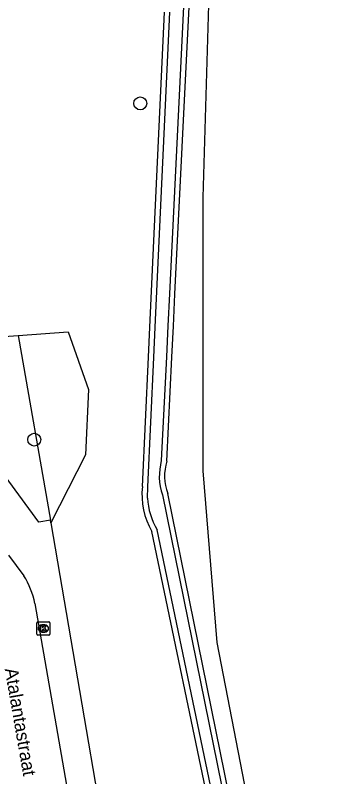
# Model space of a CAD drawing. Extents: x 162880 to 165536, y 384011 to 385179.
# Drawn here: x 164691.9 to 164715.7, y 384468.3 to 384525.8 of the extents above; entities that cross this region are included whole.
import ezdxf

# ---------------------------------------------------------------- set-up
doc = ezdxf.new("R2010")
doc.units = 0
for name, color, linetype in [('IMGEO_Boom', 7, 'Continuous'), ('IMGEO_Grasland_overig', 7, 'Continuous'), ('IMGEO_Groenvoorziening', 7, 'Continuous'), ('IMGEO_Kolk', 7, 'Continuous'), ('IMGEO_Openbare_ruimte_label', 7, 'Continuous'), ('IMGEO_Rijbaan_lokaal_open', 7, 'Continuous'), ('IMGEO_Voetpad_open', 7, 'Continuous'), ('IMGEO_Waterloop', 7, 'Continuous')]:
    doc.layers.add(name, color=color, linetype=linetype)

msp = doc.modelspace()

# ---------------------------------------------------------------- linework, layer by layer
at = {"layer": 'IMGEO_Boom'}
for centre in [(164701.371, 384519.156), (164693.358, 384493.766)]:
    msp.add_circle(centre, 0.489, dxfattribs=at)
at = {"layer": 'IMGEO_Grasland_overig'}
for points in [[(164708.479, 384603.189), (164705.054, 384532.548), (164706.641, 384530.034), (164706.112, 384512.043), (164706.112, 384491.405), (164707.17, 384478.441), (164716.431, 384430.683), (164697.645, 384427.508), (164702.937, 384393.377), (164705.595, 384383.982), (164757.706, 384389.408), (164760.124, 384379.094), (164767.715, 384340.531), (164767.804, 384340.014)], [(164703.373, 384492.134), (164703.762, 384500), (164703.877, 384502.341), (164703.996, 384504.746), (164705.095, 384526.982)], [(164704.063, 384382.513), (164696.029, 384428.623), (164714.915, 384431.542), (164713.044, 384442.516), (164713.03, 384442.599), (164703.45, 384489.693)]]:
    msp.add_lwpolyline(points, dxfattribs=at)
msp.add_arc((164707.084, 384491.029), 3.872, 163.42226, 200.19127, dxfattribs=at)
at = {"layer": 'IMGEO_Groenvoorziening'}
for points in [[(164701.53, 384490.217), (164701.988, 384500), (164702.094, 384502.266), (164702.399, 384508.766), (164703.208, 384526.038)], [(164685.385, 384501.145), (164692.154, 384501.64)], [(164692.154, 384501.64), (164695.918, 384501.916), (164697.47, 384497.54), (164697.224, 384492.607), (164694.614, 384487.493)], [(164692.154, 384501.64), (164694.581, 384487.684)], [(164704.063, 384382.513), (164702.266, 384382.054), (164700.049, 384394.015), (164693.878, 384429.894), (164713.252, 384433.077), (164711.57, 384442.233), (164702.255, 384486.835)]]:
    msp.add_lwpolyline(points, dxfattribs=at)
msp.add_arc((164707.005, 384489.622), 5.507, 173.7963, 210.40247, dxfattribs=at)
at = {"layer": 'IMGEO_Kolk'}
for p, q in [((164693.545, 384479.083), (164693.545, 384479.935)), ((164693.62, 384480.009), (164694.472, 384480.009)), ((164694.033, 384479.789), (164694.058, 384479.789)), ((164694.546, 384479.935), (164694.546, 384479.083)), ((164694.472, 384479.009), (164693.62, 384479.009)), ((164694.056, 384479.229), (164694.031, 384479.229))]:
    msp.add_line(p, q, dxfattribs=at)
for points in [[(164693.545, 384479.083), (164693.545, 384479.935)], [(164693.62, 384480.009), (164694.472, 384480.009)], [(164693.866, 384479.709), (164693.989, 384479.709), (164693.989, 384479.558), (164694.119, 384479.709), (164694.283, 384479.709), (164694.137, 384479.558), (164694.29, 384479.309), (164694.138, 384479.309), (164694.053, 384479.473), (164693.989, 384479.406), (164693.989, 384479.309), (164693.866, 384479.309), (164693.866, 384479.709)], [(164694.546, 384479.935), (164694.546, 384479.083)], [(164694.472, 384479.009), (164693.62, 384479.009)]]:
    msp.add_lwpolyline(points, dxfattribs=at)
for centre, start, end in [((164693.622, 384479.933), 91.55205, 178.44795), ((164693.622, 384479.933), 91.55205, 178.44795), ((164694.47, 384479.933), 1.55205, 88.44795), ((164694.47, 384479.933), 1.55205, 88.44795), ((164693.622, 384479.085), 181.55205, 268.44795), ((164693.622, 384479.085), 181.55205, 268.44795), ((164694.47, 384479.085), 271.55205, 358.44795), ((164694.47, 384479.085), 271.55205, 358.44795)]:
    msp.add_arc(centre, 0.0765, start, end, dxfattribs=at)
for centre, major_axis, ratio, start_param, end_param in [((164694.032, 384479.509), (-0.387, 0.002), 0.722429, 4.712389, 7.853982), ((164694.057, 384479.509), (-0.39, 0.002), 0.717154, 1.570796, 4.712389)]:
    msp.add_ellipse(centre, major_axis=major_axis, ratio=ratio, start_param=start_param, end_param=end_param, dxfattribs=at)
at = {"layer": 'IMGEO_Rijbaan_lokaal_open'}
for points in [[(164691.423, 384485.039), (164692.575, 384483.489)], [(164693.406, 384481.399), (164698.073, 384454.68)]]:
    msp.add_lwpolyline(points, dxfattribs=at)
msp.add_arc((164687.128, 384480.113), 6.408, 11.57582, 31.79047, dxfattribs=at)
at = {"layer": 'IMGEO_Voetpad_open'}
for points in [[(164694.581, 384487.684), (164693.695, 384487.53), (164685.923, 384498.127), (164685.589, 384500), (164685.385, 384501.145)], [(164694.614, 384487.493), (164694.581, 384487.684)], [(164694.614, 384487.493), (164700.626, 384452.3)]]:
    msp.add_lwpolyline(points, dxfattribs=at)
at = {"layer": 'IMGEO_Waterloop'}
for points in [[(164704.702, 384527.522), (164703.586, 384504.766), (164703.467, 384502.361), (164703.352, 384500.02), (164702.965, 384492.187)], [(164701.916, 384489.36), (164701.94, 384490.202), (164702.398, 384499.981), (164702.504, 384502.247), (164702.809, 384508.747), (164703.619, 384526.038)], [(164703.051, 384489.597), (164712.626, 384442.524), (164712.639, 384442.447), (164714.44, 384431.884), (164695.553, 384428.965), (164703.406, 384383.673), (164703.405, 384382.97), (164703.007, 384382.696), (164702.592, 384382.846), (164702.402, 384383.416), (164700.453, 384394.087), (164694.353, 384429.556), (164713.731, 384432.74), (164711.973, 384442.312), (164702.646, 384486.968)]]:
    msp.add_lwpolyline(points, dxfattribs=at)
for centre, radius, start, end in [((164707.234, 384491.032), 4.423, 164.86601, 198.93756), ((164707.201, 384489.665), 5.293, 183.30731, 210.63539)]:
    msp.add_arc(centre, radius, start, end, dxfattribs=at)

# ---------------------------------------------------------------- texts
at = {"layer": 'IMGEO_Openbare_ruimte_label'}
msp.add_text('Atalantastraat', height=1, rotation=279.84862, dxfattribs=at).set_placement((164691.122, 384476.445))

doc.saveas('drawing.dxf')
